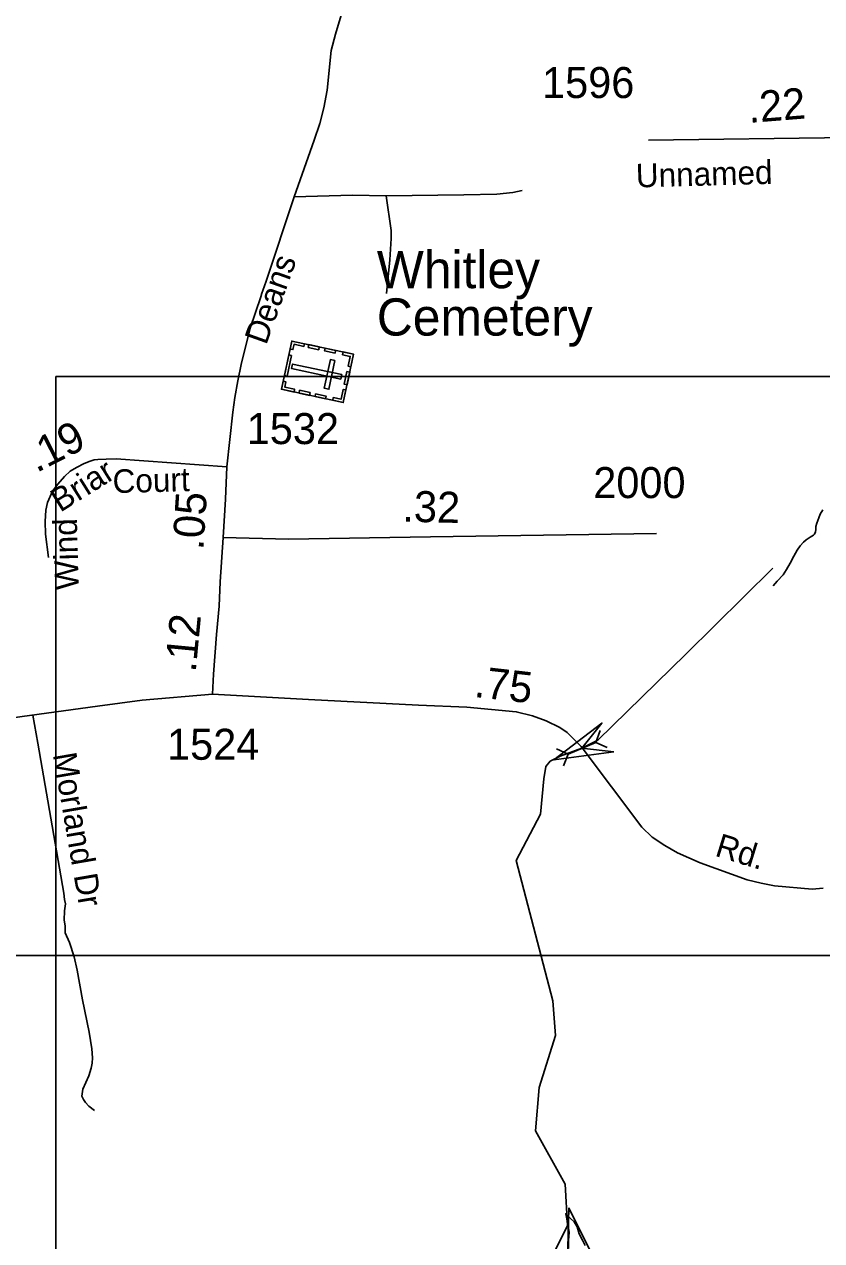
# Model space of a CAD drawing. Extents: x 2220236 to 2384410, y 720751 to 894131.
# Drawn here: x 2329681 to 2332894, y 831981 to 836885 of the extents above; entities that cross this region are included whole.
import ezdxf

# ---------------------------------------------------------------- set-up
doc = ezdxf.new("R2010")
doc.units = 0
doc.layers.add('Default', color=7, linetype='Continuous')

msp = doc.modelspace()

# ---------------------------------------------------------------- linework, layer by layer
at = {"layer": 'Default'}
for p, q in [((2333381, 836432.8), (2332196.4, 836417.1)), ((2333381, 836432.8), (2332196.4, 836417.1)), ((2332001.3, 834037.4), (2331983.4, 833989.9)), ((2332001.3, 834037.4), (2331983.4, 833989.9)), ((2331872, 833942.9), (2331983.4, 833989.9)), ((2331872, 833942.9), (2331983.4, 833989.9)), ((2332029.9, 833969.5), (2331983.4, 833989.9)), ((2332029.9, 833969.5), (2331983.4, 833989.9)), ((2331825.5, 833963.3), (2331872, 833942.9)), ((2331825.5, 833963.3), (2331872, 833942.9)), ((2331854.2, 833895.4), (2331872, 833942.9)), ((2331854.2, 833895.4), (2331872, 833942.9)), ((2323179.2, 833130.1), (2374393.9, 833129.7))]:
    msp.add_line(p, q, dxfattribs=at)
for points in [[(2330497.4, 835100.3), (2330521.2, 835321.5), (2330529.4, 835380.7), (2330542, 835447.2), (2330555.3, 835513.3), (2330591.7, 835659.7), (2330633.4, 835785.9), (2330638.2, 835800.7), (2330642.3, 835812.2), (2330655.7, 835849.5), (2330768, 836188.6), (2330849.5, 836417.1), (2330871.9, 836484.5), (2330888.3, 836547.7), (2330901.2, 836618.7), (2330917.4, 836778.6), (2330935.2, 836845.6), (2330957.6, 836921.1)], [(2330497.4, 835100.3), (2330521.2, 835321.5), (2330529.4, 835380.7), (2330542, 835447.2), (2330555.3, 835513.3), (2330591.7, 835659.7), (2330633.4, 835785.9), (2330638.2, 835800.7), (2330642.3, 835812.2), (2330655.7, 835849.5), (2330768, 836188.6), (2330849.5, 836417.1), (2330871.9, 836484.5), (2330888.3, 836547.7), (2330901.2, 836618.7), (2330917.4, 836778.6), (2330935.2, 836845.6), (2330957.6, 836921.1)], [(2331139.7, 836193.3), (2331003.7, 836195.9), (2330768, 836188.6)], [(2331687.2, 836215.3), (2331649.3, 836206.8), (2331585.4, 836200.2), (2331451.4, 836196.7), (2331139.7, 836193.3)], [(2331139.7, 836193.3), (2331159.2, 836053.7), (2331159.5, 836021.7), (2331154.4, 835935.6), (2331140.4, 835799)], [(2329807.7, 835464.4), (2346103.7, 835464.4), (2346103.7, 816974.9), (2329807.7, 816974.9), (2329807.7, 835464.4)], [(2330497.4, 835100.3), (2330051.6, 835132.5), (2330010.4, 835131.3), (2329977.5, 835130.1), (2329962.2, 835129), (2329946.9, 835123.1), (2329922.2, 835113.7), (2329891.6, 835098.4), (2329865.7, 835083.1), (2329843.3, 835061.9), (2329816.3, 835031.2), (2329795.1, 835003), (2329773.9, 834957.1), (2329768, 834926.5), (2329764.5, 834880.5), (2329765.7, 834829.9), (2329778.6, 834735.7)], [(2330497.4, 835100.3), (2330051.6, 835132.5), (2330010.4, 835131.3), (2329977.5, 835130.1), (2329962.2, 835129), (2329946.9, 835123.1), (2329922.2, 835113.7), (2329891.6, 835098.4), (2329865.7, 835083.1), (2329843.3, 835061.9), (2329816.3, 835031.2), (2329795.1, 835003), (2329773.9, 834957.1), (2329768, 834926.5), (2329764.5, 834880.5), (2329765.7, 834829.9), (2329778.6, 834735.7)], [(2330481.7, 834815.8), (2330491.7, 834970.6), (2330497.4, 835100.3)], [(2330481.7, 834815.8), (2330491.7, 834970.6), (2330497.4, 835100.3)], [(2332898.1, 834928), (2332888, 834909.5), (2332882.3, 834895.5), (2332874.7, 834873.9), (2332870.7, 834859.6), (2332870.8, 834847.5), (2332868.9, 834839.2), (2332865, 834829.2), (2332861.3, 834824.7), (2332847.1, 834816.9), (2332831.5, 834807.1), (2332821.4, 834796.9), (2332807.9, 834782.5), (2332795.8, 834764.6), (2332782.3, 834740.4), (2332766.4, 834711.9), (2332752.7, 834686.7), (2332739.1, 834665.5), (2332715.2, 834639.2), (2332698.3, 834620.5)], [(2330439.6, 834184.7), (2330442.8, 834264.6), (2330455, 834424.6), (2330465.8, 834538.7), (2330470.7, 834636.7), (2330481.7, 834815.8)], [(2330439.6, 834184.7), (2330442.8, 834264.6), (2330455, 834424.6), (2330465.8, 834538.7), (2330470.7, 834636.7), (2330481.7, 834815.8)], [(2330481.7, 834815.8), (2330745.4, 834808.9), (2331318.2, 834819.1), (2332227.9, 834831.9)], [(2330481.7, 834815.8), (2330745.4, 834808.9), (2331318.2, 834819.1), (2332227.9, 834831.9)], [(2329980.9, 830366), (2330372, 830411.5), (2331061, 830666.1), (2331625.9, 831549.1), (2331869.9, 832041.6), (2331860.1, 832208.6), (2331740.9, 832423.6), (2331755.9, 832598.2), (2331820.9, 832807.6), (2331811, 832948.3), (2331663, 833513.4), (2331761.4, 833700.3), (2331774.7, 833842.5), (2331782, 833892.3), (2331800.2, 833914.2), (2331840.3, 833934.8), (2331927.7, 833966.4), (2331992.1, 833999.2), (2332346, 834345.4), (2332697.3, 834692.1)], [(2330439.6, 834184.7), (2330156, 834159.5), (2329976.4, 834135.3), (2329319.3, 834046.5), (2329190.9, 834024.3), (2328365.5, 833888.9)], [(2330439.6, 834184.7), (2330156, 834159.5), (2329976.4, 834135.3), (2329319.3, 834046.5), (2329190.9, 834024.3), (2328365.5, 833888.9)], [(2332899.9, 833401.7), (2332855.7, 833398.4), (2332704.5, 833412.2), (2332650.4, 833422.7), (2332593.8, 833436.3), (2332404.2, 833504), (2332313.7, 833545.1), (2332261.5, 833574.4), (2332211.1, 833608), (2332168.7, 833647.4), (2331925.3, 833972.6), (2331868.7, 834030.1), (2331838.5, 834049.7), (2331783.4, 834077), (2331728.3, 834097.4), (2331663.1, 834113.7), (2331463.8, 834131.6), (2331269.8, 834139.6), (2330825.7, 834162.7), (2330439.6, 834184.7)], [(2332899.9, 833401.7), (2332855.7, 833398.4), (2332704.5, 833412.2), (2332650.4, 833422.7), (2332593.8, 833436.3), (2332404.2, 833504), (2332313.7, 833545.1), (2332261.5, 833574.4), (2332211.1, 833608), (2332168.7, 833647.4), (2331925.3, 833972.6), (2331868.7, 834030.1), (2331838.5, 834049.7), (2331783.4, 834077), (2331728.3, 834097.4), (2331663.1, 834113.7), (2331463.8, 834131.6), (2331269.8, 834139.6), (2330825.7, 834162.7), (2330439.6, 834184.7)], [(2329715.2, 834100), (2329736.1, 833987), (2329840.5, 833382.4), (2329842.7, 833356.5), (2329847.1, 833338.5), (2329843.2, 833310.5), (2329841.8, 833272.5), (2329845.9, 833250.6), (2329846.2, 833222.6), (2329862.6, 833182.7), (2329881.2, 833125), (2329893.8, 833071.1), (2329915.1, 832951.3), (2329942.4, 832821.8), (2329953.2, 832753.8), (2329955.7, 832717.9), (2329953.8, 832696), (2329950, 832675.9), (2329940.4, 832645.9), (2329917.1, 832591.7), (2329913.2, 832563.5), (2329919.4, 832549.6), (2329927.5, 832537.7), (2329941.6, 832523.9), (2329964, 832506.2)], [(2331958.1, 831947.4), (2331875.7, 832112.4), (2331870.2, 831898)], [(2331941.2, 831961.8), (2331930.5, 831982.5), (2331917.2, 832008), (2331908.2, 832036.8), (2331896, 832056.8), (2331881.2, 832071.9), (2331862.5, 832089.8), (2331871, 832048.2), (2331876.2, 832014.6), (2331874.2, 831981.3), (2331874, 831948.9)], [(2331941.2, 831961.8), (2331930.5, 831982.5), (2331917.2, 832008), (2331908.2, 832036.8), (2331896, 832056.8), (2331881.2, 832071.9), (2331862.5, 832089.8), (2331871, 832048.2), (2331876.2, 832014.6), (2331874.2, 831981.3), (2331874, 831948.9)]]:
    msp.add_lwpolyline(points, dxfattribs=at)
for points in [[(2331007.9, 835554.6), (2330966.2, 835359.9), (2330717.2, 835413.2), (2330758.9, 835607.9)], [(2330752.1, 835575.6), (2330763.3, 835573.2), (2330767.9, 835594.7), (2330807.4, 835586.2), (2330809.7, 835597.1), (2330759, 835608)], [(2330827.3, 835593.3), (2330869.7, 835584.2), (2330867.3, 835573.1), (2330824.9, 835582.2)], [(2330758.1, 835549.3), (2330740.3, 835466.4), (2330729.2, 835468.7), (2330747, 835551.7)], [(2330893.1, 835579.2), (2330935.4, 835570.1), (2330933, 835559), (2330890.7, 835568.1)], [(2330965.6, 835563.7), (2330963.2, 835552.6), (2330994.7, 835545.8), (2330986.2, 835506.2), (2330997, 835503.8), (2331007.9, 835554.6)], [(2330956.4, 835454.1), (2330960.3, 835472.4), (2330762.1, 835514.9), (2330758.1, 835496.6)], [(2330932.8, 835528.9), (2330914.6, 835532.8), (2330889.9, 835417.7), (2330908.2, 835413.8)], [(2330724.2, 835445.6), (2330735.4, 835443.2), (2330730.8, 835421.7), (2330770.3, 835413.3), (2330768, 835402.4), (2330717.2, 835413.2)], [(2330992.4, 835482.2), (2330981.5, 835431.5), (2330970.4, 835433.9), (2330981.2, 835484.6)], [(2330790.3, 835409.2), (2330832.6, 835400.2), (2330830.2, 835389), (2330787.9, 835398.1)], [(2330923.8, 835368.9), (2330926.2, 835380), (2330957.7, 835373.3), (2330966.1, 835412.9), (2330977, 835410.6), (2330966.2, 835359.9)], [(2330854.7, 835395.4), (2330897.1, 835386.3), (2330894.7, 835375.2), (2330852.4, 835384.3)], [(2332056.8, 833951.2), (2331815, 833920.1), (2332008.8, 834068), (2331927.7, 833966.4)]]:
    msp.add_lwpolyline(points, close=True, dxfattribs=at)

# ---------------------------------------------------------------- texts
for s, height, p in [('1596', 125, (2331767.3, 836587.5)), ('Whitley', 150, (2331101.5, 835820.9)), ('Cemetery', 150, (2331101.5, 835629.9)), ('1532', 125, (2330577.3, 835192.4)), ('2000', 125, (2331973.7, 834974.7)), ('1524', 125, (2330256.2, 833919.8))]:
    msp.add_text(s, height=height, dxfattribs=at).set_placement(p)
for s, height, rotation, p in [('.22', 125, 4.5575, (2332601.5, 836487)), ('Unnamed', 95, 1.543, (2332146.4, 836226.9)), ('Deans', 95, 70.3603, (2330655.6, 835588.8)), ('.19', 125, 26.9223, (2329730.2, 835075.5)), ('Briar', 95, 32.0846, (2329825.7, 834915.3)), ('Court', 95, 1.543, (2330037.8, 834994.6)), ('.32', 125, 358.5773, (2331203.3, 834880)), ('.05', 125, 86.2957, (2330402.3, 834763.7)), ('Wind', 95, 91.543, (2329900.4, 834605.1)), ('.12', 125, 84.5943, (2330371.4, 834270.1)), ('.75', 125, 353.5872, (2331490.5, 834173.3)), ('Morland Dr', 95, 279.7868, (2329795.7, 833941.2)), ('Rd.', 95, 342.8534, (2332459.9, 833533.5))]:
    msp.add_text(s, height=height, rotation=rotation, dxfattribs=at).set_placement(p)

doc.saveas('drawing.dxf')
